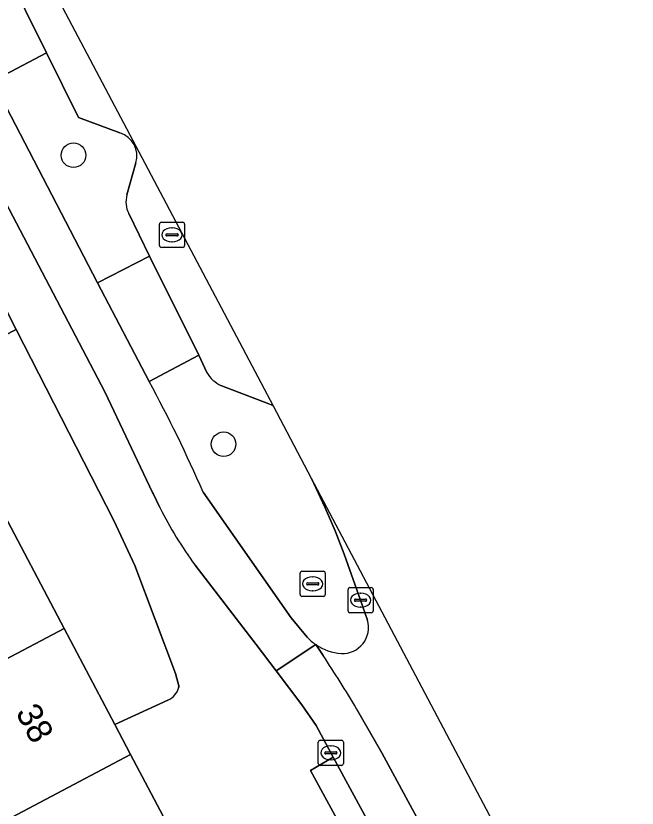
# Model space of a CAD drawing. Extents: x 158352 to 159489, y 383828 to 384603.
# Drawn here: x 159463.77 to 159488.51, y 384330.84 to 384362.4 of the extents above; entities that cross this region are included whole.
import ezdxf

# ---------------------------------------------------------------- set-up
doc = ezdxf.new("R2010")
doc.units = 0
for name, color, linetype in [('IMGEO_Berm_open', 7, 'Continuous'), ('IMGEO_Boom', 7, 'Continuous'), ('IMGEO_Erf', 7, 'Continuous'), ('IMGEO_Fietspad_gesloten', 7, 'Continuous'), ('IMGEO_Groenvoorziening', 7, 'Continuous'), ('IMGEO_Kolk', 7, 'Continuous'), ('IMGEO_Pand', 7, 'Continuous'), ('IMGEO_Pand_nummerreeks', 7, 'Continuous'), ('IMGEO_Parkeervlak_open', 7, 'Continuous'), ('IMGEO_Rijbaan_lokaal_gesloten', 7, 'Continuous'), ('IMGEO_Rijbaan_lokaal_open', 7, 'Continuous'), ('IMGEO_Verkeerseiland_groen', 7, 'Continuous'), ('IMGEO_Voetpad_gesloten', 7, 'Continuous'), ('IMGEO_Voetpad_open', 7, 'Continuous')]:
    doc.layers.add(name, color=color, linetype=linetype)

msp = doc.modelspace()

# ---------------------------------------------------------------- linework, layer by layer
at = {"layer": 'IMGEO_Berm_open'}
for points in [[(159459.974, 384371.039), (159457.593, 384369.773), (159462.832, 384359.798), (159464.982, 384360.927)], [(159469.092, 384352.833), (159467.017, 384351.772), (159469.073, 384347.837), (159471.05, 384348.885)]]:
    msp.add_lwpolyline(points, close=True, dxfattribs=at)
at = {"layer": 'IMGEO_Boom'}
for centre in [(159466.061, 384356.848), (159472.039, 384345.339)]:
    msp.add_circle(centre, 0.489, dxfattribs=at)
at = {"layer": 'IMGEO_Erf'}
for points in [[(159463.775, 384349.902), (159460.326, 384348.135), (159463.033, 384343.013), (159465.685, 384337.997), (159467.706, 384334.173), (159469.818, 384335.146)], [(159470.263, 384335.667), (159470.123, 384336.201), (159468.506, 384340.506), (159467.673, 384342.293), (159463.775, 384349.902)]]:
    msp.add_lwpolyline(points, dxfattribs=at)
msp.add_arc((159469.519, 384335.852), 0.766, 292.9376, 346.0594, dxfattribs=at)
at = {"layer": 'IMGEO_Fietspad_gesloten'}
for points in [[(159397.365, 384464.463), (159435.949, 384406.858), (159437.986, 384403.423), (159467.312, 384347.423), (159469.212, 384343.421), (159469.232, 384343.372), (159469.504, 384342.815)], [(159469.073, 384347.837), (159467.017, 384351.772), (159462.832, 384359.798), (159457.593, 384369.773), (159454.333, 384376.031), (159451.532, 384381.342), (159449.862, 384384.638), (159447.179, 384389.739), (159439.889, 384403.589)], [(159475.365, 384337.655), (159474.727, 384338.426), (159471.224, 384343.43)], [(159470.9, 384340.519), (159473.337, 384337.363), (159474.136, 384336.307), (159475.71, 384337.355)]]:
    msp.add_lwpolyline(points, dxfattribs=at)
for centre, radius, start, end in [((159419.487, 384320.906), 56.428, 23.5259, 28.5069), ((159484.252, 384350.209), 16.498, 206.629, 215.9714), ((159476.84, 384339.002), 1.997, 222.4195, 235.5623)]:
    msp.add_arc(centre, radius, start, end, dxfattribs=at)
at = {"layer": 'IMGEO_Groenvoorziening'}
for points in [[(159467.91, 384357.742), (159466.262, 384358.348), (159464.982, 384360.927), (159462.832, 384359.798), (159467.017, 384351.772), (159469.092, 384352.833), (159468.264, 384354.522)], [(159468.189, 384355.268), (159468.548, 384356.549)]]:
    msp.add_lwpolyline(points, dxfattribs=at)
for centre, radius, start, end in [((159467.614, 384356.816), 0.972, 344.0315, 72.2431), ((159469.144, 384354.987), 0.995, 163.614, 207.868)]:
    msp.add_arc(centre, radius, start, end, dxfattribs=at)
at = {"layer": 'IMGEO_Kolk'}
for p, q in [((159469.485, 384353.251), (159469.485, 384354.103)), ((159469.56, 384354.177), (159470.412, 384354.177)), ((159470.486, 384354.103), (159470.486, 384353.251)), ((159469.973, 384353.957), (159469.998, 384353.957)), ((159469.744, 384353.671), (159469.744, 384353.683)), ((159470.182, 384353.634), (159469.784, 384353.634)), ((159469.787, 384353.72), (159470.185, 384353.72)), ((159470.228, 384353.683), (159470.228, 384353.671)), ((159470.412, 384353.177), (159469.56, 384353.177)), ((159469.996, 384353.397), (159469.971, 384353.397)), ((159475.161, 384340.276), (159476.013, 384340.276)), ((159475.086, 384339.35), (159475.086, 384340.202)), ((159475.574, 384340.056), (159475.599, 384340.056)), ((159476.087, 384340.202), (159476.087, 384339.35)), ((159475.345, 384339.77), (159475.345, 384339.782)), ((159475.783, 384339.733), (159475.385, 384339.733)), ((159475.388, 384339.819), (159475.786, 384339.819)), ((159475.829, 384339.782), (159475.829, 384339.77)), ((159477.069, 384339.626), (159477.921, 384339.626)), ((159476.013, 384339.276), (159475.161, 384339.276)), ((159475.597, 384339.496), (159475.572, 384339.496)), ((159476.994, 384338.7), (159476.994, 384339.552)), ((159477.482, 384339.406), (159477.507, 384339.406)), ((159477.995, 384339.552), (159477.995, 384338.7)), ((159477.253, 384339.12), (159477.253, 384339.132)), ((159477.691, 384339.083), (159477.293, 384339.083)), ((159477.296, 384339.169), (159477.694, 384339.169)), ((159477.737, 384339.132), (159477.737, 384339.12)), ((159477.505, 384338.846), (159477.48, 384338.846)), ((159477.921, 384338.626), (159477.069, 384338.626)), ((159475.808, 384332.618), (159475.808, 384333.47)), ((159475.883, 384333.544), (159476.735, 384333.544)), ((159476.296, 384333.324), (159476.321, 384333.324)), ((159476.809, 384333.47), (159476.809, 384332.618)), ((159476.067, 384333.038), (159476.067, 384333.05)), ((159476.505, 384333.001), (159476.107, 384333.001)), ((159476.11, 384333.087), (159476.508, 384333.087)), ((159476.551, 384333.05), (159476.551, 384333.038)), ((159476.319, 384332.764), (159476.294, 384332.764)), ((159476.735, 384332.544), (159475.883, 384332.544))]:
    msp.add_line(p, q, dxfattribs=at)
for points in [[(159469.485, 384353.251), (159469.485, 384354.103)], [(159469.56, 384354.177), (159470.412, 384354.177)], [(159470.486, 384354.103), (159470.486, 384353.251)], [(159470.412, 384353.177), (159469.56, 384353.177)], [(159475.161, 384340.276), (159476.013, 384340.276)], [(159475.086, 384339.35), (159475.086, 384340.202)], [(159476.087, 384340.202), (159476.087, 384339.35)], [(159477.069, 384339.626), (159477.921, 384339.626)], [(159476.013, 384339.276), (159475.161, 384339.276)], [(159476.994, 384338.7), (159476.994, 384339.552)], [(159477.995, 384339.552), (159477.995, 384338.7)], [(159477.921, 384338.626), (159477.069, 384338.626)], [(159475.808, 384332.618), (159475.808, 384333.47)], [(159475.883, 384333.544), (159476.735, 384333.544)], [(159476.809, 384333.47), (159476.809, 384332.618)], [(159476.735, 384332.544), (159475.883, 384332.544)]]:
    msp.add_lwpolyline(points, dxfattribs=at)
for centre, radius, start, end in [((159469.562, 384354.101), 0.0765, 91.552, 178.448), ((159469.562, 384354.101), 0.0765, 91.552, 178.448), ((159470.41, 384354.101), 0.0765, 1.552, 88.448), ((159470.41, 384354.101), 0.0765, 1.552, 88.448), ((159469.784, 384353.68), 0.0403, 85.8775, 175.7526), ((159469.781, 384353.67), 0.0366, 178.938, 274.7102), ((159470.185, 384353.677), 0.043, 264.8664, 352.4533), ((159470.189, 384353.682), 0.0386, 1.7309, 96.639), ((159469.562, 384353.253), 0.0765, 181.552, 268.448), ((159469.562, 384353.253), 0.0765, 181.552, 268.448), ((159470.41, 384353.253), 0.0765, 271.552, 358.448), ((159470.41, 384353.253), 0.0765, 271.552, 358.448), ((159475.163, 384340.2), 0.0765, 91.552, 178.448), ((159475.163, 384340.2), 0.0765, 91.552, 178.448), ((159476.011, 384340.2), 0.0765, 1.552, 88.448), ((159476.011, 384340.2), 0.0765, 1.552, 88.448), ((159475.385, 384339.779), 0.0403, 85.8775, 175.7526), ((159475.382, 384339.769), 0.0366, 178.938, 274.7102), ((159475.786, 384339.776), 0.043, 264.8664, 352.4533), ((159475.79, 384339.781), 0.0386, 1.7309, 96.639), ((159477.071, 384339.55), 0.0765, 91.552, 178.448), ((159477.071, 384339.55), 0.0765, 91.552, 178.448), ((159477.919, 384339.55), 0.0765, 1.552, 88.448), ((159477.919, 384339.55), 0.0765, 1.552, 88.448), ((159475.163, 384339.352), 0.0765, 181.552, 268.448), ((159475.163, 384339.352), 0.0765, 181.552, 268.448), ((159476.011, 384339.352), 0.0765, 271.552, 358.448), ((159476.011, 384339.352), 0.0765, 271.552, 358.448), ((159477.293, 384339.129), 0.0403, 85.8775, 175.7526), ((159477.29, 384339.119), 0.0366, 178.938, 274.7102), ((159477.694, 384339.126), 0.043, 264.8664, 352.4533), ((159477.698, 384339.131), 0.0386, 1.7309, 96.639), ((159477.071, 384338.702), 0.0765, 181.552, 268.448), ((159477.071, 384338.702), 0.0765, 181.552, 268.448), ((159477.919, 384338.702), 0.0765, 271.552, 358.448), ((159477.919, 384338.702), 0.0765, 271.552, 358.448), ((159475.885, 384333.468), 0.0765, 91.552, 178.448), ((159475.885, 384333.468), 0.0765, 91.552, 178.448), ((159476.733, 384333.468), 0.0765, 1.552, 88.448), ((159476.733, 384333.468), 0.0765, 1.552, 88.448), ((159476.107, 384333.047), 0.0403, 85.8775, 175.7526), ((159476.104, 384333.037), 0.0366, 178.938, 274.7102), ((159476.508, 384333.044), 0.043, 264.8664, 352.4533), ((159476.512, 384333.049), 0.0386, 1.7309, 96.639), ((159475.885, 384332.62), 0.0765, 181.552, 268.448), ((159475.885, 384332.62), 0.0765, 181.552, 268.448), ((159476.733, 384332.62), 0.0765, 271.552, 358.448), ((159476.733, 384332.62), 0.0765, 271.552, 358.448)]:
    msp.add_arc(centre, radius, start, end, dxfattribs=at)
for centre, major_axis, ratio, start_param, end_param in [((159469.972, 384353.677), (-0.387, 0.002), 0.722429, 4.712389, 7.853982), ((159469.997, 384353.677), (-0.39, 0.002), 0.717154, 1.570796, 4.712389), ((159475.573, 384339.776), (-0.387, 0.002), 0.722429, 4.712389, 7.853982), ((159475.598, 384339.776), (-0.39, 0.002), 0.717154, 1.570796, 4.712389), ((159477.481, 384339.126), (-0.387, 0.002), 0.722429, 4.712389, 7.853982), ((159477.506, 384339.126), (-0.39, 0.002), 0.717154, 1.570796, 4.712389), ((159476.295, 384333.044), (-0.387, 0.002), 0.722429, 4.712389, 7.853982), ((159476.32, 384333.044), (-0.39, 0.002), 0.717154, 1.570796, 4.712389)]:
    msp.add_ellipse(centre, major_axis=major_axis, ratio=ratio, start_param=start_param, end_param=end_param, dxfattribs=at)
at = {"layer": 'IMGEO_Pand'}
for points in [[(159458.416, 384334.155), (159465.685, 384337.997), (159463.033, 384343.013), (159452.132, 384337.249), (159451.885, 384337.118), (159445.98, 384333.997), (159447.325, 384331.453), (159450.211, 384332.978), (159453.23, 384334.573), (159457.111, 384336.624)], [(159458.416, 384334.155), (159459.602, 384331.912), (159455.761, 384329.882), (159456.258, 384328.943), (159457.228, 384327.108), (159468.336, 384332.982), (159467.706, 384334.173), (159465.685, 384337.997)], [(159457.228, 384327.108), (159458.595, 384324.522), (159462.417, 384326.543), (159463.756, 384324.009), (159471.043, 384327.861), (159468.336, 384332.982)]]:
    msp.add_lwpolyline(points, close=True, dxfattribs=at)
at = {"layer": 'IMGEO_Parkeervlak_open'}
for points in [[(159474.02, 384346.848), (159438.758, 384413.552), (159405.512, 384462.761), (159405.265, 384461.201)], [(159444.219, 384401.178), (159446.885, 384396.013), (159449.48, 384390.945), (159452.178, 384385.825), (159453.882, 384382.602), (159456.726, 384377.243), (159459.974, 384371.039), (159464.982, 384360.927), (159466.262, 384358.348), (159467.91, 384357.742)], [(159468.548, 384356.549), (159468.189, 384355.268)], [(159468.264, 384354.522), (159469.092, 384352.833), (159471.05, 384348.885), (159471.372, 384348.193)], [(159471.932, 384347.676), (159473.842, 384346.946)]]:
    msp.add_lwpolyline(points, dxfattribs=at)
for centre, radius, start, end in [((159467.614, 384356.816), 0.972, 344.0315, 72.2431), ((159469.144, 384354.987), 0.995, 163.614, 207.868), ((159472.513, 384348.867), 1.326, 210.5796, 243.9931), ((159473.387, 384345.907), 1.134, 56.0869, 66.3396)]:
    msp.add_arc(centre, radius, start, end, dxfattribs=at)
at = {"layer": 'IMGEO_Rijbaan_lokaal_gesloten'}
for points in [[(159476.004, 384336.918), (159475.71, 384337.355), (159474.136, 384336.307), (159475.154, 384334.961), (159475.72, 384334.133), (159476.309, 384333.044), (159476.405, 384332.866), (159481.683, 384323.143), (159482.032, 384322.501), (159484.754, 384317.436)], [(159484.754, 384317.436), (159486.325, 384318.275), (159478.337, 384333.047), (159477.332, 384334.804)]]:
    msp.add_lwpolyline(points, dxfattribs=at)
msp.add_arc((159433.454, 384308.714), 51.049, 30.7356, 33.5379, dxfattribs=at)
at = {"layer": 'IMGEO_Rijbaan_lokaal_open'}
for points in [[(159488.508, 384319.441), (159475.542, 384343.968), (159476.086, 384342.806), (159476.486, 384341.892), (159476.84, 384340.958), (159477.495, 384339.126), (159477.766, 384338.328)], [(159475.71, 384337.355), (159476.004, 384336.918)], [(159477.332, 384334.804), (159478.337, 384333.047), (159486.325, 384318.275), (159488.508, 384319.441)]]:
    msp.add_lwpolyline(points, dxfattribs=at)
for centre, radius, start, end in [((159476.777, 384338.032), 1.032, 267.4025, 16.6386), ((159476.861, 384339.025), 2.028, 235.4235, 266.2969), ((159433.454, 384308.714), 51.049, 30.7356, 33.5379)]:
    msp.add_arc(centre, radius, start, end, dxfattribs=at)
at = {"layer": 'IMGEO_Verkeerseiland_groen'}
for points in [[(159471.372, 384348.193), (159471.05, 384348.885), (159469.073, 384347.837)], [(159473.842, 384346.946), (159471.932, 384347.676)], [(159475.542, 384343.968), (159474.02, 384346.848)], [(159477.766, 384338.328), (159477.495, 384339.126), (159476.84, 384340.958), (159476.486, 384341.892), (159476.086, 384342.806), (159475.542, 384343.968)], [(159471.224, 384343.43), (159474.727, 384338.426), (159475.365, 384337.655)]]:
    msp.add_lwpolyline(points, dxfattribs=at)
for centre, radius, start, end in [((159472.513, 384348.867), 1.326, 210.5796, 243.9931), ((159419.487, 384320.906), 56.428, 23.5259, 28.5069), ((159473.387, 384345.907), 1.134, 56.0869, 66.3396), ((159476.777, 384338.032), 1.032, 267.4025, 16.6386), ((159476.84, 384339.002), 1.997, 222.4195, 235.5623), ((159476.861, 384339.025), 2.028, 235.4235, 266.2969)]:
    msp.add_arc(centre, radius, start, end, dxfattribs=at)
at = {"layer": 'IMGEO_Voetpad_gesloten'}
msp.add_lwpolyline([(159476.405, 384332.866), (159475.506, 384332.341), (159480.77, 384322.664), (159481.683, 384323.143)], close=True, dxfattribs=at)
at = {"layer": 'IMGEO_Voetpad_open'}
for points in [[(159469.504, 384342.815), (159469.232, 384343.372), (159469.212, 384343.421), (159467.312, 384347.423), (159437.986, 384403.423), (159435.949, 384406.858), (159397.365, 384464.463)], [(159404.534, 384450.643), (159410.948, 384441.053), (159417.238, 384431.568), (159418.001, 384430.417), (159432.656, 384408.316), (159434.872, 384404.57), (159435.592, 384403.352), (159439.435, 384396.855), (159446.075, 384384.455), (159446.741, 384383.154), (159447.408, 384381.853), (159463.089, 384351.242), (159463.775, 384349.902), (159467.673, 384342.293), (159468.506, 384340.506), (159470.123, 384336.201), (159470.263, 384335.667)], [(159414.829, 384326.725), (159435.227, 384337.186), (159442.988, 384322.88), (159444.698, 384319.584), (159446.864, 384315.41), (159448.148, 384316.064), (159437.868, 384336.256), (159453, 384344.263), (159455.906, 384345.799), (159460.326, 384348.135), (159463.775, 384349.902), (159463.089, 384351.242), (159459.619, 384349.465), (159455.192, 384347.141), (159452.236, 384345.589), (159452.028, 384345.985), (159436.96, 384338.009), (159424.804, 384361.464), (159425.151, 384361.658), (159421.442, 384368.288)], [(159484.754, 384317.436), (159482.032, 384322.501), (159481.683, 384323.143), (159480.77, 384322.664), (159475.506, 384332.341), (159476.405, 384332.866), (159476.309, 384333.044), (159475.72, 384334.133), (159475.154, 384334.961), (159474.136, 384336.307), (159473.337, 384337.363), (159470.9, 384340.519)], [(159469.818, 384335.146), (159467.706, 384334.173), (159468.336, 384332.982), (159471.043, 384327.861), (159471.499, 384326.805), (159473.898, 384322.407), (159472.992, 384321.909), (159472.818, 384321.809), (159472.747, 384321.773), (159472.953, 384321.409), (159473.288, 384320.816), (159474.725, 384321.517), (159475.845, 384319.428), (159474.44, 384318.67), (159477.247, 384313.427), (159484.754, 384317.436)]]:
    msp.add_lwpolyline(points, dxfattribs=at)
for centre, radius, start, end in [((159484.252, 384350.209), 16.498, 206.629, 215.9714), ((159469.519, 384335.852), 0.766, 292.9376, 346.0594)]:
    msp.add_arc(centre, radius, start, end, dxfattribs=at)

# ---------------------------------------------------------------- texts
at = {"layer": 'IMGEO_Pand_nummerreeks'}
msp.add_text('38', height=1, rotation=297.8613, dxfattribs=at).set_placement((159463.739, 384334.658))

doc.saveas('drawing.dxf')
